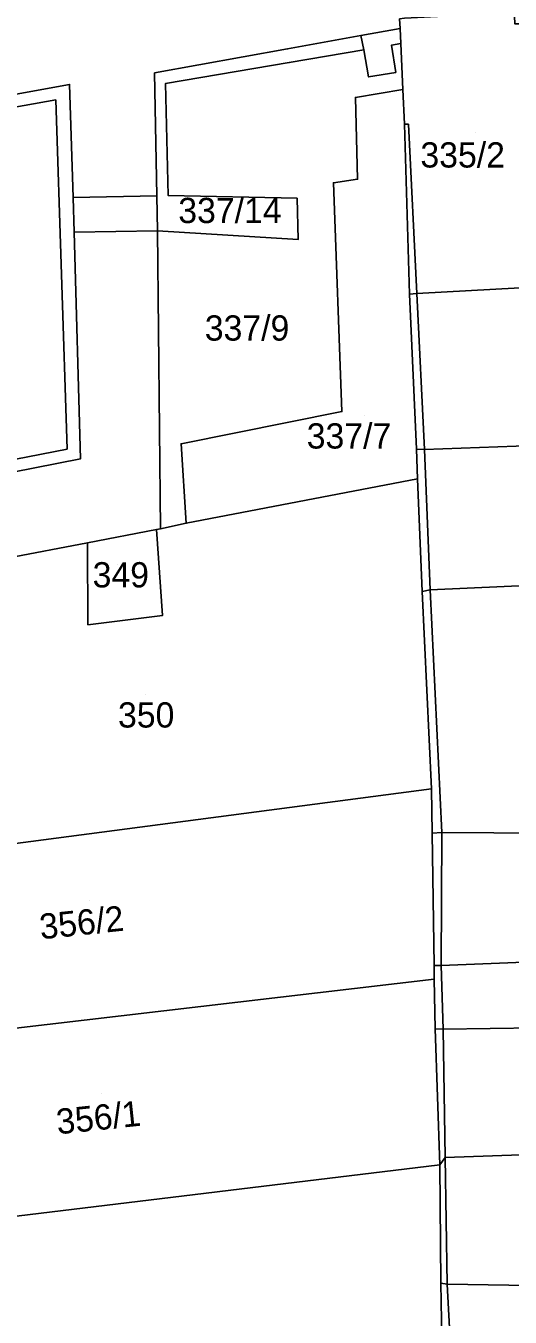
# Model space of a CAD drawing. Extents: x -263423 to -261326, y -1240067 to -1237864.
# Drawn here: x -263145.2 to -263106.9, y -1239444.9 to -1239342.6 of the extents above; entities that cross this region are included whole.
import ezdxf

# ---------------------------------------------------------------- set-up
doc = ezdxf.new("R2010")
doc.units = 0
for name, color, linetype in [('body_kn', 7, 'Continuous'), ('kladpar_druhypozemkov', 7, 'Continuous'), ('kladpar_hranice', 7, 'Continuous'), ('kladpar_parcelnecisla', 7, 'Continuous'), ('kladpar_plochy', 7, 'Continuous'), ('zappar_hrandruhpozemk', 7, 'Continuous')]:
    doc.layers.add(name, color=color, linetype=linetype)

msp = doc.modelspace()

# ---------------------------------------------------------------- linework, layer by layer
at = {"layer": 'body_kn'}
for p, q in [((-263118.72, -1239343.38), (-263118.72, -1239343.38)), ((-263118.72, -1239343.38), (-263118.72, -1239343.38)), ((-263115.62, -1239342.82), (-263115.62, -1239342.82)), ((-263124.52, -1239344.43), (-263124.52, -1239344.43)), ((-263118.5, -1239344.51), (-263118.5, -1239344.51)), ((-263116.31, -1239344.14), (-263116.31, -1239344.14)), ((-263115.57, -1239344.01), (-263115.57, -1239344.01)), ((-263124.39, -1239345.51), (-263124.39, -1239345.51)), ((-263124.39, -1239345.51), (-263124.39, -1239345.51)), ((-263135.05, -1239346.33), (-263135.05, -1239346.33)), ((-263118.11, -1239346.65), (-263118.11, -1239346.65)), ((-263115.96, -1239346.29), (-263115.96, -1239346.29)), ((-263141.78, -1239347.25), (-263141.78, -1239347.25)), ((-263134.18, -1239347.17), (-263134.18, -1239347.17)), ((-263134.18, -1239347.17), (-263134.18, -1239347.17)), ((-263115.4, -1239347.65), (-263115.4, -1239347.65)), ((-263115.4, -1239347.65), (-263115.4, -1239347.65)), ((-263142.88, -1239348.48), (-263142.88, -1239348.48)), ((-263119.16, -1239348.27), (-263119.16, -1239348.27)), ((-263115.27, -1239350.39), (-263115.27, -1239350.39)), ((-263115.27, -1239350.39), (-263115.27, -1239350.39)), ((-263114.96, -1239350.4), (-263114.96, -1239350.4)), ((-263118.99, -1239354.76), (-263118.99, -1239354.76)), ((-263120.9, -1239355.03), (-263120.9, -1239355.03)), ((-263141.5, -1239356.2), (-263141.5, -1239356.2)), ((-263141.5, -1239356.2), (-263141.5, -1239356.2)), ((-263134.87, -1239356.07), (-263134.87, -1239356.07)), ((-263133.98, -1239356.04), (-263133.98, -1239356.04)), ((-263123.77, -1239356.26), (-263123.77, -1239356.26)), ((-263134.82, -1239358.84), (-263134.82, -1239358.84)), ((-263141.43, -1239358.96), (-263141.43, -1239358.96)), ((-263141.43, -1239358.96), (-263141.43, -1239358.96)), ((-263123.7, -1239359.54), (-263123.7, -1239359.54)), ((-263114.87, -1239363.87), (-263114.87, -1239363.87)), ((-263114.3, -1239363.82), (-263114.3, -1239363.82)), ((-263114.3, -1239363.82), (-263114.3, -1239363.82)), ((-263120.22, -1239373.16), (-263120.22, -1239373.16)), ((-263141.98, -1239376.13), (-263141.98, -1239376.13)), ((-263141.98, -1239376.13), (-263141.98, -1239376.13)), ((-263132.96, -1239375.71), (-263132.96, -1239375.71)), ((-263114.32, -1239376.15), (-263114.32, -1239376.15)), ((-263113.68, -1239376.16), (-263113.68, -1239376.16)), ((-263113.68, -1239376.16), (-263113.68, -1239376.16)), ((-263140.92, -1239376.91), (-263140.92, -1239376.91)), ((-263114.24, -1239378.5), (-263114.24, -1239378.5)), ((-263134.59, -1239382.45), (-263134.59, -1239382.45)), ((-263132.55, -1239382.01), (-263132.55, -1239382.01)), ((-263134.9, -1239382.51), (-263134.9, -1239382.51)), ((-263134.9, -1239382.51), (-263134.9, -1239382.51)), ((-263140.36, -1239383.57), (-263140.36, -1239383.57)), ((-263140.36, -1239383.57), (-263140.36, -1239383.57)), ((-263113.87, -1239387.4), (-263113.87, -1239387.4)), ((-263113.23, -1239387.29), (-263113.23, -1239387.29)), ((-263113.23, -1239387.29), (-263113.23, -1239387.29)), ((-263134.43, -1239389.32), (-263134.43, -1239389.32)), ((-263140.33, -1239390.05), (-263140.33, -1239390.05)), ((-263113.13, -1239403.05), (-263113.13, -1239403.05)), ((-263113.08, -1239406.55), (-263113.08, -1239406.55)), ((-263112.32, -1239406.5), (-263112.32, -1239406.5)), ((-263112.32, -1239406.5), (-263112.32, -1239406.5)), ((-263112.93, -1239417.03), (-263112.93, -1239417.03)), ((-263112.36, -1239417.05), (-263112.36, -1239417.05)), ((-263112.36, -1239417.05), (-263112.36, -1239417.05)), ((-263112.91, -1239418.12), (-263112.91, -1239418.12)), ((-263112.85, -1239422.06), (-263112.85, -1239422.06)), ((-263112.22, -1239422.07), (-263112.22, -1239422.07)), ((-263112.22, -1239422.07), (-263112.22, -1239422.07)), ((-263112.06, -1239432.24), (-263112.06, -1239432.24)), ((-263112.06, -1239432.24), (-263112.06, -1239432.24)), ((-263112.47, -1239432.84), (-263112.47, -1239432.84)), ((-263112.47, -1239432.84), (-263112.47, -1239432.84)), ((-263112.4, -1239442.21), (-263112.4, -1239442.21)), ((-263111.9, -1239442.28), (-263111.9, -1239442.28)), ((-263111.9, -1239442.28), (-263111.9, -1239442.28))]:
    msp.add_line(p, q, dxfattribs=at)
at = {"layer": 'kladpar_druhypozemkov'}
for p, q in [((-263109.62, -1239351.03), (-263109.62, -1239351.03)), ((-263128.2, -1239356.88), (-263128.2, -1239356.88)), ((-263126.46, -1239365.59), (-263126.46, -1239365.59)), ((-263118.46, -1239373.49), (-263118.46, -1239373.49)), ((-263137.96, -1239385.29), (-263137.96, -1239385.29)), ((-263135.76, -1239395.59), (-263135.76, -1239395.59)), ((-263140.21, -1239411.87), (-263140.21, -1239411.87)), ((-263139.26, -1239427.18), (-263139.26, -1239427.18))]:
    msp.add_line(p, q, dxfattribs=at)
at = {"layer": 'kladpar_hranice'}
for points in [[(-263168.81, -1239382.41), (-263169.02, -1239381.42), (-263166.55, -1239380.94), (-263166.79, -1239379.71), (-263164.66, -1239379.28), (-263164.43, -1239380.52), (-263164.26, -1239381.51), (-263140.92, -1239376.91), (-263141.43, -1239358.96), (-263141.5, -1239356.2), (-263141.78, -1239347.25), (-263146.3, -1239348.07), (-263149.16, -1239348.59), (-263173.88, -1239352.98), (-263173.62, -1239353.96), (-263173.47, -1239354.66), (-263175.41, -1239355.03), (-263175.75, -1239353.32), (-263176.36, -1239350.98), (-263178.18, -1239343.03), (-263151.37, -1239338.12)], [(-263106.66, -1239339.39), (-263106.53, -1239342.45), (-263103.23, -1239342.45), (-263103.13, -1239346.46), (-263103.58, -1239346.45), (-263103.18, -1239363.23), (-263106.1, -1239363.36), (-263114.3, -1239363.82), (-263114.87, -1239363.87), (-263115.27, -1239350.39), (-263115.4, -1239347.65), (-263115.57, -1239344.01), (-263115.62, -1239342.82), (-263115.66, -1239342.06), (-263115.28, -1239342), (-263112.68, -1239341.87), (-263112.7, -1239339.9), (-263106.66, -1239339.39)], [(-263115.66, -1239342.06), (-263115.62, -1239342.82), (-263115.57, -1239344.01), (-263116.31, -1239344.14), (-263115.96, -1239346.29), (-263118.11, -1239346.65), (-263118.5, -1239344.51), (-263118.72, -1239343.38), (-263124.52, -1239344.43), (-263135.05, -1239346.33), (-263134.87, -1239356.07), (-263134.82, -1239358.84), (-263134.59, -1239382.45), (-263134.9, -1239382.51), (-263140.36, -1239383.57), (-263153.12, -1239385.99), (-263168.41, -1239388.84), (-263169.65, -1239383.24), (-263169.78, -1239382.6), (-263168.81, -1239382.41)], [(-263124.39, -1239345.51), (-263134.18, -1239347.17), (-263133.98, -1239356.04), (-263123.77, -1239356.26), (-263123.7, -1239359.54), (-263134.82, -1239358.84), (-263134.87, -1239356.07), (-263135.05, -1239346.33), (-263124.52, -1239344.43), (-263118.72, -1239343.38), (-263118.5, -1239344.51), (-263124.39, -1239345.51)], [(-263134.18, -1239347.17), (-263124.39, -1239345.51), (-263118.5, -1239344.51), (-263118.11, -1239346.65), (-263115.96, -1239346.29), (-263116.31, -1239344.14), (-263115.57, -1239344.01), (-263115.4, -1239347.65), (-263119.16, -1239348.27), (-263118.99, -1239354.76), (-263120.9, -1239355.03), (-263120.22, -1239373.16), (-263132.96, -1239375.71), (-263132.55, -1239382.01), (-263134.59, -1239382.45), (-263134.82, -1239358.84), (-263123.7, -1239359.54), (-263123.77, -1239356.26), (-263133.98, -1239356.04), (-263134.18, -1239347.17)], [(-263164.43, -1239380.52), (-263159.6, -1239379.58), (-263141.98, -1239376.13), (-263142.88, -1239348.48), (-263164.87, -1239352.4), (-263173.62, -1239353.96), (-263173.88, -1239352.98), (-263149.16, -1239348.59), (-263146.3, -1239348.07), (-263141.78, -1239347.25), (-263141.5, -1239356.2), (-263141.43, -1239358.96), (-263140.92, -1239376.91), (-263164.26, -1239381.51), (-263164.43, -1239380.52)], [(-263115.4, -1239347.65), (-263115.27, -1239350.39), (-263114.87, -1239363.87), (-263114.32, -1239376.15), (-263114.24, -1239378.5), (-263132.55, -1239382.01), (-263132.96, -1239375.71), (-263120.22, -1239373.16), (-263120.9, -1239355.03), (-263118.99, -1239354.76), (-263119.16, -1239348.27), (-263115.4, -1239347.65)], [(-263141.98, -1239376.13), (-263159.6, -1239379.58), (-263164.87, -1239352.4), (-263142.88, -1239348.48), (-263141.98, -1239376.13)], [(-263106.1, -1239363.36), (-263103.18, -1239363.23), (-263103, -1239369.21), (-263096.14, -1239368.85), (-263095.71, -1239375.47), (-263102.82, -1239375.7), (-263104.98, -1239375.84), (-263113.68, -1239376.16), (-263114.32, -1239376.15), (-263114.87, -1239363.87), (-263114.3, -1239363.82), (-263106.1, -1239363.36)], [(-263102.82, -1239375.7), (-263095.71, -1239375.47), (-263094.81, -1239389.41), (-263102.05, -1239389.57), (-263102.11, -1239386.77), (-263113.23, -1239387.29), (-263113.87, -1239387.4), (-263114.24, -1239378.5), (-263114.32, -1239376.15), (-263113.68, -1239376.16), (-263104.98, -1239375.84), (-263102.82, -1239375.7)], [(-263140.36, -1239383.57), (-263140.33, -1239390.05), (-263134.43, -1239389.32), (-263134.9, -1239382.51), (-263134.59, -1239382.45), (-263132.55, -1239382.01), (-263114.24, -1239378.5), (-263113.87, -1239387.4), (-263113.13, -1239403.05), (-263153.11, -1239408.31), (-263153.12, -1239385.99), (-263140.36, -1239383.57)], [(-263134.9, -1239382.51), (-263134.43, -1239389.32), (-263140.33, -1239390.05), (-263140.36, -1239383.57), (-263134.9, -1239382.51)], [(-263094.81, -1239389.41), (-263093.72, -1239406.27), (-263101.22, -1239406.74), (-263104.07, -1239406.55), (-263112.32, -1239406.5), (-263113.08, -1239406.55), (-263113.13, -1239403.05), (-263113.87, -1239387.4), (-263113.23, -1239387.29), (-263102.11, -1239386.77), (-263102.05, -1239389.57), (-263094.81, -1239389.41)], [(-263171.51, -1239410.58), (-263162.82, -1239409.48), (-263153.11, -1239408.31), (-263113.13, -1239403.05), (-263113.08, -1239406.55), (-263112.93, -1239417.03), (-263112.91, -1239418.12), (-263168.36, -1239424.61), (-263168.6, -1239423.57), (-263162.76, -1239422.96), (-263163.19, -1239420.16), (-263163.49, -1239417.36), (-263169.14, -1239417.91), (-263169.38, -1239416.38), (-263170.97, -1239416.5), (-263171.51, -1239410.58)], [(-263093.72, -1239406.27), (-263092.99, -1239416.52), (-263101.18, -1239416.59), (-263112.36, -1239417.05), (-263112.93, -1239417.03), (-263113.08, -1239406.55), (-263112.32, -1239406.5), (-263104.07, -1239406.55), (-263101.22, -1239406.74), (-263093.72, -1239406.27)], [(-263092.99, -1239416.52), (-263092.8, -1239422.11), (-263101.05, -1239421.93), (-263112.22, -1239422.07), (-263112.85, -1239422.06), (-263112.91, -1239418.12), (-263112.93, -1239417.03), (-263112.36, -1239417.05), (-263101.18, -1239416.59), (-263092.99, -1239416.52)], [(-263168.36, -1239424.61), (-263112.91, -1239418.12), (-263112.85, -1239422.06), (-263112.47, -1239432.84), (-263166.26, -1239439.34), (-263166.82, -1239439.42), (-263167.4, -1239433.75), (-263168.36, -1239424.61)], [(-263092.8, -1239422.11), (-263092.7, -1239432.15), (-263100.82, -1239431.85), (-263112.06, -1239432.24), (-263112.47, -1239432.84), (-263112.85, -1239422.06), (-263112.22, -1239422.07), (-263101.05, -1239421.93), (-263092.8, -1239422.11)], [(-263092.7, -1239432.15), (-263092.74, -1239442.64), (-263100.48, -1239442.47), (-263111.9, -1239442.28), (-263112.4, -1239442.21), (-263112.47, -1239432.84), (-263112.06, -1239432.24), (-263100.82, -1239431.85), (-263092.7, -1239432.15)], [(-263112.47, -1239432.84), (-263112.4, -1239442.21), (-263112.28, -1239448.12), (-263112.29, -1239460.07), (-263119.06, -1239460.99), (-263145.26, -1239464.55), (-263163.28, -1239467), (-263163.53, -1239467.03), (-263163.73, -1239467.05), (-263166.16, -1239444.8), (-263167.69, -1239444.99), (-263168.32, -1239439.6), (-263166.82, -1239439.42), (-263166.26, -1239439.34), (-263112.47, -1239432.84)], [(-263092.74, -1239442.64), (-263092.88, -1239448.86), (-263100.48, -1239448.44), (-263111.58, -1239448.14), (-263112.28, -1239448.12), (-263112.4, -1239442.21), (-263111.9, -1239442.28), (-263100.48, -1239442.47), (-263092.74, -1239442.64)]]:
    msp.add_lwpolyline(points, dxfattribs=at)
at = {"layer": 'kladpar_plochy'}
for points in [[(-263106.66, -1239339.39), (-263106.53, -1239342.45), (-263103.23, -1239342.45), (-263103.13, -1239346.46), (-263103.58, -1239346.45), (-263103.18, -1239363.23), (-263106.1, -1239363.36), (-263114.3, -1239363.82), (-263114.87, -1239363.87), (-263115.27, -1239350.39), (-263115.4, -1239347.65), (-263115.57, -1239344.01), (-263115.62, -1239342.82), (-263115.66, -1239342.06), (-263115.28, -1239342), (-263112.68, -1239341.87), (-263112.7, -1239339.9)], [(-263124.39, -1239345.51), (-263134.18, -1239347.17), (-263133.98, -1239356.04), (-263123.77, -1239356.26), (-263123.7, -1239359.54), (-263134.82, -1239358.84), (-263134.87, -1239356.07), (-263135.05, -1239346.33), (-263124.52, -1239344.43), (-263118.72, -1239343.38), (-263118.5, -1239344.51)], [(-263134.18, -1239347.17), (-263124.39, -1239345.51), (-263118.5, -1239344.51), (-263118.11, -1239346.65), (-263115.96, -1239346.29), (-263116.31, -1239344.14), (-263115.57, -1239344.01), (-263115.4, -1239347.65), (-263119.16, -1239348.27), (-263118.99, -1239354.76), (-263120.9, -1239355.03), (-263120.22, -1239373.16), (-263132.96, -1239375.71), (-263132.55, -1239382.01), (-263134.59, -1239382.45), (-263134.82, -1239358.84), (-263123.7, -1239359.54), (-263123.77, -1239356.26), (-263133.98, -1239356.04)], [(-263164.43, -1239380.52), (-263159.6, -1239379.58), (-263141.98, -1239376.13), (-263142.88, -1239348.48), (-263164.87, -1239352.4), (-263173.62, -1239353.96), (-263173.88, -1239352.98), (-263149.16, -1239348.59), (-263146.3, -1239348.07), (-263141.78, -1239347.25), (-263141.5, -1239356.2), (-263141.43, -1239358.96), (-263140.92, -1239376.91), (-263164.26, -1239381.51)], [(-263115.4, -1239347.65), (-263115.27, -1239350.39), (-263114.87, -1239363.87), (-263114.32, -1239376.15), (-263114.24, -1239378.5), (-263132.55, -1239382.01), (-263132.96, -1239375.71), (-263120.22, -1239373.16), (-263120.9, -1239355.03), (-263118.99, -1239354.76), (-263119.16, -1239348.27)], [(-263141.98, -1239376.13), (-263159.6, -1239379.58), (-263164.87, -1239352.4), (-263142.88, -1239348.48)], [(-263106.1, -1239363.36), (-263103.18, -1239363.23), (-263103, -1239369.21), (-263096.14, -1239368.85), (-263095.71, -1239375.47), (-263102.82, -1239375.7), (-263104.98, -1239375.84), (-263113.68, -1239376.16), (-263114.32, -1239376.15), (-263114.87, -1239363.87), (-263114.3, -1239363.82)], [(-263102.82, -1239375.7), (-263095.71, -1239375.47), (-263094.81, -1239389.41), (-263102.05, -1239389.57), (-263102.11, -1239386.77), (-263113.23, -1239387.29), (-263113.87, -1239387.4), (-263114.24, -1239378.5), (-263114.32, -1239376.15), (-263113.68, -1239376.16), (-263104.98, -1239375.84)], [(-263140.36, -1239383.57), (-263140.33, -1239390.05), (-263134.43, -1239389.32), (-263134.9, -1239382.51), (-263134.59, -1239382.45), (-263132.55, -1239382.01), (-263114.24, -1239378.5), (-263113.87, -1239387.4), (-263113.13, -1239403.05), (-263153.11, -1239408.31), (-263153.12, -1239385.99)], [(-263134.9, -1239382.51), (-263134.43, -1239389.32), (-263140.33, -1239390.05), (-263140.36, -1239383.57)], [(-263094.81, -1239389.41), (-263093.72, -1239406.27), (-263101.22, -1239406.74), (-263104.07, -1239406.55), (-263112.32, -1239406.5), (-263113.08, -1239406.55), (-263113.13, -1239403.05), (-263113.87, -1239387.4), (-263113.23, -1239387.29), (-263102.11, -1239386.77), (-263102.05, -1239389.57)], [(-263171.51, -1239410.58), (-263162.82, -1239409.48), (-263153.11, -1239408.31), (-263113.13, -1239403.05), (-263113.08, -1239406.55), (-263112.93, -1239417.03), (-263112.91, -1239418.12), (-263168.36, -1239424.61), (-263168.6, -1239423.57), (-263162.76, -1239422.96), (-263163.19, -1239420.16), (-263163.49, -1239417.36), (-263169.14, -1239417.91), (-263169.38, -1239416.38), (-263170.97, -1239416.5)], [(-263093.72, -1239406.27), (-263092.99, -1239416.52), (-263101.18, -1239416.59), (-263112.36, -1239417.05), (-263112.93, -1239417.03), (-263113.08, -1239406.55), (-263112.32, -1239406.5), (-263104.07, -1239406.55), (-263101.22, -1239406.74)], [(-263092.99, -1239416.52), (-263092.8, -1239422.11), (-263101.05, -1239421.93), (-263112.22, -1239422.07), (-263112.85, -1239422.06), (-263112.91, -1239418.12), (-263112.93, -1239417.03), (-263112.36, -1239417.05), (-263101.18, -1239416.59)], [(-263168.36, -1239424.61), (-263112.91, -1239418.12), (-263112.85, -1239422.06), (-263112.47, -1239432.84), (-263166.26, -1239439.34), (-263166.82, -1239439.42), (-263167.4, -1239433.75)], [(-263092.8, -1239422.11), (-263092.7, -1239432.15), (-263100.82, -1239431.85), (-263112.06, -1239432.24), (-263112.47, -1239432.84), (-263112.85, -1239422.06), (-263112.22, -1239422.07), (-263101.05, -1239421.93)], [(-263092.7, -1239432.15), (-263092.74, -1239442.64), (-263100.48, -1239442.47), (-263111.9, -1239442.28), (-263112.4, -1239442.21), (-263112.47, -1239432.84), (-263112.06, -1239432.24), (-263100.82, -1239431.85)], [(-263112.47, -1239432.84), (-263112.4, -1239442.21), (-263112.28, -1239448.12), (-263112.29, -1239460.07), (-263119.06, -1239460.99), (-263145.26, -1239464.55), (-263163.28, -1239467), (-263163.53, -1239467.03), (-263163.73, -1239467.05), (-263166.16, -1239444.8), (-263167.69, -1239444.99), (-263168.32, -1239439.6), (-263166.82, -1239439.42), (-263166.26, -1239439.34)], [(-263092.74, -1239442.64), (-263092.88, -1239448.86), (-263100.48, -1239448.44), (-263111.58, -1239448.14), (-263112.28, -1239448.12), (-263112.4, -1239442.21), (-263111.9, -1239442.28), (-263100.48, -1239442.47)]]:
    msp.add_lwpolyline(points, close=True, dxfattribs=at)
for points in [[(-263115.66, -1239342.06), (-263115.62, -1239342.82), (-263115.57, -1239344.01), (-263116.31, -1239344.14), (-263115.96, -1239346.29), (-263118.11, -1239346.65), (-263118.5, -1239344.51), (-263118.72, -1239343.38), (-263124.52, -1239344.43), (-263135.05, -1239346.33), (-263134.87, -1239356.07), (-263134.82, -1239358.84), (-263134.59, -1239382.45), (-263134.9, -1239382.51), (-263140.36, -1239383.57), (-263153.12, -1239385.99)], [(-263164.26, -1239381.51), (-263140.92, -1239376.91), (-263141.43, -1239358.96), (-263141.5, -1239356.2), (-263141.78, -1239347.25), (-263146.3, -1239348.07)]]:
    msp.add_lwpolyline(points, dxfattribs=at)
at = {"layer": 'zappar_hrandruhpozemk'}
for p, q in [((-263118.72, -1239343.38), (-263115.62, -1239342.82)), ((-263115.27, -1239350.39), (-263114.96, -1239350.4)), ((-263114.96, -1239350.4), (-263114.3, -1239363.82)), ((-263141.5, -1239356.2), (-263134.87, -1239356.07)), ((-263141.43, -1239358.96), (-263134.82, -1239358.84)), ((-263114.3, -1239363.82), (-263113.68, -1239376.16)), ((-263113.68, -1239376.16), (-263113.23, -1239387.29)), ((-263113.23, -1239387.29), (-263112.32, -1239406.5)), ((-263112.32, -1239406.5), (-263112.36, -1239417.05)), ((-263112.36, -1239417.05), (-263112.22, -1239422.07)), ((-263112.22, -1239422.07), (-263112.06, -1239432.24)), ((-263112.06, -1239432.24), (-263111.9, -1239442.28)), ((-263111.9, -1239442.28), (-263111.58, -1239448.14))]:
    msp.add_line(p, q, dxfattribs=at)

# ---------------------------------------------------------------- texts
at = {"layer": 'kladpar_parcelnecisla'}
for s, p in [('335/2', (-263114.01, -1239353.83)), ('337/14', (-263133.18, -1239358.23)), ('337/9', (-263131.08, -1239367.54)), ('337/7', (-263123.01, -1239376.09)), ('349', (-263139.96, -1239387.09)), ('350', (-263137.95, -1239398.19))]:
    msp.add_text(s, height=2, dxfattribs=at).set_placement(p)
for s, p in [('356/2', (-263144.06, -1239414.97)), ('356/1', (-263142.73, -1239430.42))]:
    msp.add_text(s, height=2, rotation=6, dxfattribs=at).set_placement(p)

doc.saveas('drawing.dxf')
